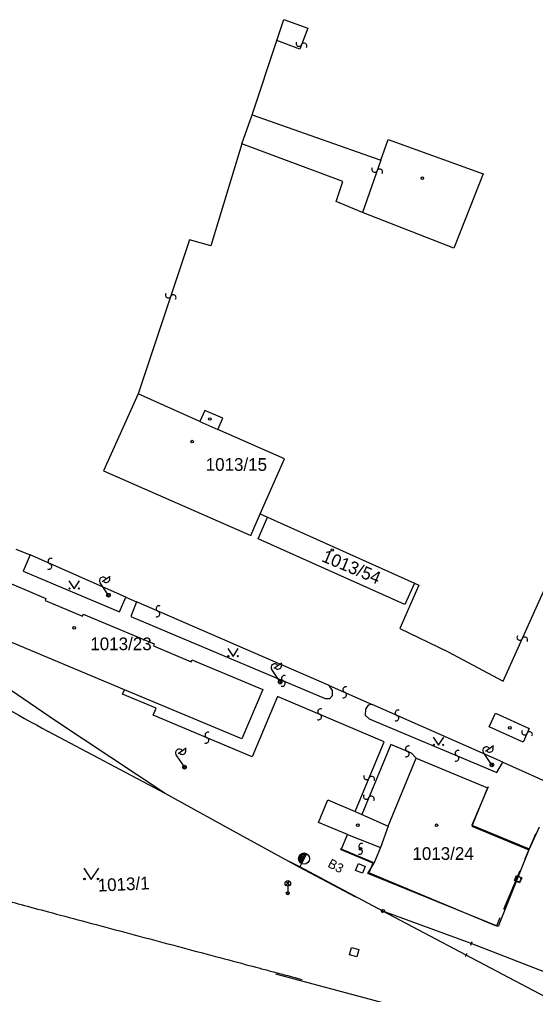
# Model space of a CAD drawing. Extents: x -469926 to -462499, y -1098642 to -1092733.
# Drawn here: x -465191.8 to -465122.7, y -1095080.4 to -1094949.7 of the extents above; entities that cross this region are included whole.
import ezdxf

# ---------------------------------------------------------------- set-up
doc = ezdxf.new("R2010")
doc.units = 0
for name, color, linetype in [('Vrstva 1', 7, 'Continuous'), ('Vrstva 13', 7, 'Continuous'), ('Vrstva 16', 7, 'Continuous'), ('Vrstva 25', 7, 'Continuous'), ('Vrstva 29', 7, 'Continuous'), ('Vrstva 34', 7, 'Continuous'), ('Vrstva 4', 7, 'Continuous'), ('Vrstva 50', 7, 'Continuous'), ('Vrstva 51', 7, 'Continuous'), ('Vrstva 55', 7, 'Continuous'), ('Vrstva 6', 7, 'Continuous'), ('Vrstva 8', 7, 'Continuous'), ('Vrstva 9', 7, 'Continuous')]:
    doc.layers.add(name, color=color, linetype=linetype)

msp = doc.modelspace()

# ---------------------------------------------------------------- linework, layer by layer
at = {"layer": 'Vrstva 1'}
for p, q in [((-465162.04, -1094966.34), (-465160.68, -1094962.45)), ((-465160.68, -1094962.45), (-465143.41, -1094968.52)), ((-465148.53, -1094971.37), (-465162.04, -1094966.34)), ((-465143.41, -1094968.52), (-465142.42, -1094965.73)), ((-465142.42, -1094965.73), (-465129.72, -1094970.34)), ((-465129.72, -1094970.34), (-465130.88, -1094973.28)), ((-465149.4, -1094974.04), (-465148.53, -1094971.37)), ((-465145.9, -1094975.52), (-465149.4, -1094974.04)), ((-465133.64, -1094980.29), (-465145.9, -1094975.52)), ((-465132.8, -1094978.15), (-465133.64, -1094980.29)), ((-465175.95, -1094999.86), (-465180.58, -1095010.18)), ((-465167.67, -1095003.53), (-465175.95, -1094999.86)), ((-465167.02, -1095002.07), (-465167.67, -1095003.53)), ((-465164.6, -1095003.1), (-465167.02, -1095002.07)), ((-465165.27, -1095004.6), (-465164.6, -1095003.1)), ((-465156.35, -1095008.56), (-465165.27, -1095004.6)), ((-465159.57, -1095015.93), (-465156.35, -1095008.56)), ((-465180.58, -1095010.18), (-465160.83, -1095018.82)), ((-465160.83, -1095018.82), (-465159.57, -1095015.93)), ((-465159.87, -1095019.29), (-465158.6, -1095016.37)), ((-465158.6, -1095016.37), (-465138.89, -1095025.2)), ((-465140.19, -1095028.1), (-465159.87, -1095019.29)), ((-465197.81, -1095023.26), (-465188.31, -1095027.26)), ((-465138.89, -1095025.2), (-465140.19, -1095028.1)), ((-465177.79, -1095039.5), (-465205.79, -1095027.77)), ((-465188.31, -1095027.26), (-465188.41, -1095027.52)), ((-465188.41, -1095027.52), (-465183.4, -1095029.63)), ((-465183.4, -1095029.63), (-465183.29, -1095029.37)), ((-465183.29, -1095029.37), (-465173.79, -1095033.36)), ((-465173.79, -1095033.36), (-465173.9, -1095033.62)), ((-465173.9, -1095033.62), (-465168.85, -1095035.75)), ((-465168.85, -1095035.75), (-465168.74, -1095035.49)), ((-465168.74, -1095035.49), (-465159.23, -1095039.49)), ((-465162.07, -1095046.09), (-465177.79, -1095039.5)), ((-465159.23, -1095039.49), (-465162.07, -1095046.09)), ((-465142.46, -1095057.8), (-465138.67, -1095048.67)), ((-465138.67, -1095048.67), (-465129.11, -1095052.64)), ((-465129.11, -1095052.64), (-465131.25, -1095057.8)), ((-465129.11, -1095052.64), (-465131.25, -1095057.8)), ((-465151.78, -1095057.28), (-465150.53, -1095054.28)), ((-465150.53, -1095054.28), (-465146.85, -1095055.84)), ((-465146.85, -1095055.84), (-465145.96, -1095056.21)), ((-465145.96, -1095056.21), (-465142.46, -1095057.8)), ((-465147.88, -1095058.91), (-465151.78, -1095057.28)), ((-465131.25, -1095057.8), (-465123.6, -1095060.98)), ((-465131.25, -1095057.8), (-465123.6, -1095060.98)), ((-465148.74, -1095060.98), (-465147.88, -1095058.91)), ((-465148.74, -1095060.98), (-465147.88, -1095058.91)), ((-465144.38, -1095062.79), (-465148.74, -1095060.98)), ((-465144.38, -1095062.79), (-465148.74, -1095060.98)), ((-465123.6, -1095060.98), (-465127.68, -1095071.25)), ((-465123.6, -1095060.98), (-465127.68, -1095071.25)), ((-465145.15, -1095064.13), (-465144.38, -1095062.79)), ((-465145.15, -1095064.13), (-465144.38, -1095062.79)), ((-465127.68, -1095071.25), (-465145.15, -1095064.13)), ((-465127.68, -1095071.25), (-465145.15, -1095064.13))]:
    msp.add_line(p, q, dxfattribs=at)
at = {"layer": 'Vrstva 13'}
for p, q in [((-465122.72, -1095058.86), (-465123.55, -1095060.85)), ((-465122.72, -1095058.86), (-465123.55, -1095060.85)), ((-465122.73, -1095058.88), (-465122.74, -1095058.9)), ((-465122.73, -1095058.88), (-465122.74, -1095058.9))]:
    msp.add_line(p, q, dxfattribs=at)
at = {"layer": 'Vrstva 16'}
for points in [[(-465146.43, -1095062.8), (-465145.51, -1095063.19), (-465145.89, -1095064.11), (-465146.82, -1095063.72), (-465146.43, -1095062.8)], [(-465146.43, -1095062.8), (-465145.51, -1095063.19), (-465145.89, -1095064.11), (-465146.82, -1095063.72), (-465146.43, -1095062.8)], [(-465147.34, -1095074.07), (-465146.38, -1095074.32), (-465146.64, -1095075.29), (-465147.6, -1095075.03), (-465147.34, -1095074.07)], [(-465147.34, -1095074.07), (-465146.38, -1095074.32), (-465146.64, -1095075.29), (-465147.6, -1095075.03), (-465147.34, -1095074.07)]]:
    msp.add_lwpolyline(points, dxfattribs=at)
at = {"layer": 'Vrstva 25'}
for centre in [(-465137.86, -1094970.93), (-465168.7, -1095006.24), (-465149.93, -1095020.77), (-465184.52, -1095031.21), (-465135.95, -1095057.67), (-465135.95, -1095057.67)]:
    msp.add_circle(centre, 0.175, dxfattribs=at)
at = {"layer": 'Vrstva 29'}
for p, q in [((-465185.21, -1095024.92), (-465184.51, -1095025.97)), ((-465184.51, -1095025.97), (-465183.81, -1095024.92)), ((-465163.92, -1095033.98), (-465163.22, -1095035.03)), ((-465163.22, -1095035.03), (-465162.52, -1095033.98)), ((-465136.39, -1095045.88), (-465135.69, -1095046.93)), ((-465135.69, -1095046.93), (-465134.99, -1095045.88)), ((-465183.22, -1095063.42), (-465182.22, -1095064.92)), ((-465182.22, -1095064.92), (-465181.22, -1095063.42))]:
    msp.add_line(p, q, dxfattribs=at)
for centre, radius in [((-465166.33, -1095003.21), 0.175), ((-465185.14, -1095025.94), 0.0783), ((-465183.88, -1095025.94), 0.0783), ((-465163.85, -1095035), 0.0783), ((-465162.59, -1095035), 0.0783), ((-465126.14, -1095044.61), 0.175), ((-465126.14, -1095044.61), 0.175), ((-465136.32, -1095046.9), 0.0783), ((-465135.06, -1095046.9), 0.0783), ((-465146.5, -1095057.66), 0.175), ((-465146.13, -1095060.84), 0.175), ((-465146.13, -1095060.84), 0.175), ((-465183.12, -1095064.87), 0.112), ((-465181.32, -1095064.87), 0.112)]:
    msp.add_circle(centre, radius, dxfattribs=at)
at = {"layer": 'Vrstva 34'}
for p, q in [((-465125.53, -1095065.09), (-465125.24, -1095064.41)), ((-465125.53, -1095065.09), (-465125.24, -1095064.41)), ((-465125.24, -1095064.41), (-465124.55, -1095064.7)), ((-465125.24, -1095064.41), (-465124.55, -1095064.7)), ((-465124.55, -1095064.7), (-465124.84, -1095065.39)), ((-465124.55, -1095064.7), (-465124.84, -1095065.39)), ((-465124.84, -1095065.39), (-465125.53, -1095065.09)), ((-465124.84, -1095065.39), (-465125.53, -1095065.09))]:
    msp.add_line(p, q, dxfattribs=at)
msp.add_circle((-465125.04, -1095064.9), 0.375, dxfattribs=at)
msp.add_circle((-465125.04, -1095064.9), 0.375, dxfattribs=at)
at = {"layer": 'Vrstva 4'}
for p, q in [((-465157.38, -1094952.46), (-465156.42, -1094949.66)), ((-465156.42, -1094949.66), (-465153.21, -1094950.81)), ((-465153.21, -1094950.81), (-465154.28, -1094953.64)), ((-465160.68, -1094962.45), (-465157.38, -1094952.46)), ((-465154.28, -1094953.64), (-465157.38, -1094952.46)), ((-465162.04, -1094966.34), (-465166.19, -1094980.01)), ((-465143.41, -1094968.52), (-465145.9, -1094975.52)), ((-465130.88, -1094973.28), (-465132.8, -1094978.15)), ((-465169.04, -1094979.18), (-465175.95, -1094999.86)), ((-465166.19, -1094980.01), (-465169.04, -1094979.18)), ((-465167.67, -1095003.53), (-465165.27, -1095004.6)), ((-465159.57, -1095015.93), (-465158.6, -1095016.37)), ((-465192.32, -1095020.64), (-465190.43, -1095021.44)), ((-465190.43, -1095021.44), (-465191.36, -1095023.62)), ((-465177.61, -1095027.1), (-465190.43, -1095021.44)), ((-465191.36, -1095023.62), (-465178.44, -1095029.05)), ((-465138.32, -1095025.5), (-465140.86, -1095031.31)), ((-465138.89, -1095025.2), (-465138.32, -1095025.5)), ((-465127.03, -1095038.34), (-465121.21, -1095025.44)), ((-465178.44, -1095029.05), (-465177.61, -1095027.1)), ((-465177.61, -1095027.1), (-465176.17, -1095027.74)), ((-465176.17, -1095027.74), (-465176.94, -1095029.68)), ((-465150.35, -1095038.92), (-465176.17, -1095027.74)), ((-465176.94, -1095029.68), (-465150.87, -1095040.69)), ((-465140.86, -1095031.31), (-465134.51, -1095034.36)), ((-465134.51, -1095034.36), (-465127.03, -1095038.34)), ((-465178.05, -1095040.1), (-465177.79, -1095039.5)), ((-465149.88, -1095039.6), (-465150.35, -1095038.92)), ((-465150.35, -1095038.92), (-465144.57, -1095041.49)), ((-465149.89, -1095040.28), (-465149.88, -1095039.6)), ((-465173.55, -1095041.98), (-465178.05, -1095040.1)), ((-465157.25, -1095040.41), (-465160.66, -1095048.49)), ((-465142.97, -1095046.47), (-465157.25, -1095040.41)), ((-465150.87, -1095040.69), (-465150.26, -1095040.67)), ((-465150.26, -1095040.67), (-465149.89, -1095040.28)), ((-465173.94, -1095042.9), (-465173.55, -1095041.98)), ((-465145.49, -1095042.12), (-465145.51, -1095042.91)), ((-465145.1, -1095041.59), (-465145.49, -1095042.12)), ((-465144.57, -1095041.49), (-465145.1, -1095041.59)), ((-465127.07, -1095049.21), (-465144.57, -1095041.49)), ((-465128.9, -1095044.47), (-465128.06, -1095042.64)), ((-465128.06, -1095042.64), (-465123.55, -1095044.7)), ((-465160.66, -1095048.49), (-465173.94, -1095042.9)), ((-465145.51, -1095042.91), (-465144.97, -1095043.39)), ((-465144.97, -1095043.39), (-465127.88, -1095050.6)), ((-465124.37, -1095046.54), (-465128.9, -1095044.47)), ((-465123.55, -1095044.7), (-465124.37, -1095046.54)), ((-465123.55, -1095044.7), (-465124.37, -1095046.54)), ((-465146.85, -1095055.84), (-465142.97, -1095046.47)), ((-465142.1, -1095046.85), (-465145.96, -1095056.21)), ((-465139.31, -1095047.99), (-465142.1, -1095046.85)), ((-465138.67, -1095048.67), (-465139.31, -1095047.99)), ((-465127.88, -1095050.6), (-465127.07, -1095049.21)), ((-465127.88, -1095050.6), (-465127.07, -1095049.21)), ((-465127.07, -1095049.21), (-465119.72, -1095052.52)), ((-465127.07, -1095049.21), (-465119.72, -1095052.52)), ((-465142.46, -1095057.8), (-465143.49, -1095060.64)), ((-465142.46, -1095057.8), (-465143.49, -1095060.64)), ((-465122.2, -1095057.94), (-465123.6, -1095060.98)), ((-465122.2, -1095057.94), (-465123.6, -1095060.98)), ((-465147.88, -1095058.91), (-465143.49, -1095060.64)), ((-465147.88, -1095058.91), (-465143.49, -1095060.64)), ((-465143.49, -1095060.64), (-465144.38, -1095062.79)), ((-465143.49, -1095060.64), (-465144.38, -1095062.79))]:
    msp.add_line(p, q, dxfattribs=at)
at = {"layer": 'Vrstva 51'}
for centre, radius, start, end in [((-465154.4, -1094952.89), 0.376, 147.8304, 334.1415), ((-465153.72, -1094953.21), 0.377, 327.1543, 154.8175), ((-465144.25, -1094969.76), 0.376, 147.8304, 334.1415), ((-465143.57, -1094970.08), 0.377, 327.1543, 154.8175), ((-465171.91, -1094986.61), 0.376, 147.8304, 334.1415), ((-465171.24, -1094986.93), 0.377, 327.1543, 154.8175), ((-465187.9, -1095022.97), 0.377, 242.5543, 70.2175), ((-465187.64, -1095022.26), 0.376, 63.2304, 249.5415), ((-465173.16, -1095028.63), 0.376, 63.2304, 249.5415), ((-465173.42, -1095029.34), 0.377, 242.5543, 70.2175), ((-465124.81, -1095032.5), 0.376, 147.8304, 334.1415), ((-465124.13, -1095032.82), 0.377, 327.1543, 154.8175), ((-465156.61, -1095038.67), 0.377, 242.5543, 70.2175), ((-465156.35, -1095037.97), 0.376, 63.2304, 249.5415), ((-465148.4, -1095040.2), 0.377, 242.5543, 70.2175), ((-465148.14, -1095039.49), 0.376, 63.2304, 249.5415), ((-465151.5, -1095042.44), 0.376, 63.2304, 249.5415), ((-465141.13, -1095042.6), 0.376, 63.2304, 249.5415), ((-465151.76, -1095043.15), 0.377, 242.5543, 70.2175), ((-465141.39, -1095043.3), 0.377, 242.5543, 70.2175), ((-465166.6, -1095045.58), 0.376, 63.2304, 249.5415), ((-465124.17, -1095045.17), 0.376, 147.8304, 334.1415), ((-465124.17, -1095045.17), 0.376, 147.8304, 334.1415), ((-465123.49, -1095045.5), 0.377, 327.1543, 154.8175), ((-465123.49, -1095045.5), 0.377, 327.1543, 154.8175), ((-465166.86, -1095046.29), 0.377, 242.5543, 70.2175), ((-465140, -1095048.11), 0.377, 242.5543, 70.2175), ((-465139.74, -1095047.41), 0.376, 63.2304, 249.5415), ((-465133.08, -1095048), 0.376, 63.2304, 249.5415), ((-465133.34, -1095048.7), 0.377, 242.5543, 70.2175), ((-465145.33, -1095051.18), 0.376, 148.4604, 334.7715), ((-465144.64, -1095051.49), 0.377, 327.7843, 155.4475), ((-465145.38, -1095053.81), 0.376, 148.4604, 334.7715), ((-465144.7, -1095054.13), 0.377, 327.7843, 155.4475), ((-465146.26, -1095061.19), 0.377, 242.5543, 70.2175), ((-465146.26, -1095061.19), 0.377, 242.5543, 70.2175), ((-465146, -1095060.49), 0.376, 63.2304, 249.5415), ((-465146, -1095060.49), 0.376, 63.2304, 249.5415)]:
    msp.add_arc(centre, radius, start, end, dxfattribs=at)
at = {"layer": 'Vrstva 55'}
for p, q in [((-465180.77, -1095024.99), (-465179.7, -1095024.26)), ((-465180.06, -1095026.63), (-465181.05, -1095025.19)), ((-465180.08, -1095027.03), (-465179.99, -1095026.6)), ((-465179.89, -1095027.09), (-465179.81, -1095026.62)), ((-465157.75, -1095036.62), (-465156.68, -1095035.88)), ((-465157.04, -1095038.26), (-465158.04, -1095036.81)), ((-465157.06, -1095038.66), (-465156.98, -1095038.23)), ((-465156.88, -1095038.71), (-465156.79, -1095038.24)), ((-465170.57, -1095048.04), (-465169.49, -1095047.3)), ((-465129.39, -1095047.73), (-465128.32, -1095047)), ((-465169.86, -1095049.68), (-465170.85, -1095048.24)), ((-465128.68, -1095049.37), (-465129.68, -1095047.93)), ((-465169.87, -1095050.08), (-465169.79, -1095049.65)), ((-465169.69, -1095050.13), (-465169.6, -1095049.66)), ((-465128.7, -1095049.77), (-465128.62, -1095049.34)), ((-465128.52, -1095049.83), (-465128.43, -1095049.36))]:
    msp.add_line(p, q, dxfattribs=at)
for points in [[(-465172.32, -1095053.42), (-465187.01, -1095043.69), (-465193.79, -1095039.03), (-465208.68, -1095030.61)], [(-465146.76, -1095067.32), (-465154.35, -1095063.3), (-465163.66, -1095058.2), (-465172.32, -1095053.42), (-465188, -1095045.1)]]:
    msp.add_lwpolyline(points, dxfattribs=at)
for centre in [(-465179.92, -1095026.84), (-465179.92, -1095026.84), (-465156.9, -1095038.46), (-465156.9, -1095038.46), (-465169.72, -1095049.88), (-465169.72, -1095049.88), (-465128.54, -1095049.58), (-465128.54, -1095049.58)]:
    msp.add_circle(centre, 0.25, dxfattribs=at)
for centre, start, end in [((-465180.23, -1095024.63), 213.8945, 35.2996), ((-465180.64, -1095024.91), 34.597, 214.597), ((-465157.63, -1095036.53), 34.597, 214.597), ((-465157.21, -1095036.25), 213.8945, 35.2996), ((-465170.44, -1095047.95), 34.597, 214.597), ((-465170.03, -1095047.67), 213.8945, 35.2996), ((-465129.27, -1095047.65), 34.597, 214.597), ((-465128.85, -1095047.37), 213.8945, 35.2996)]:
    msp.add_arc(centre, 0.5, start, end, dxfattribs=at)
msp.add_spline([(-465235.71, -1095021.57), (-465213.46, -1095031.57), (-465188, -1095045.1)], degree=3, dxfattribs=at)
msp.add_open_spline([(-465216.51, -1095059.23), (-465213.27, -1095060.52), (-465210.02, -1095061.82), (-465206.77, -1095063.11), (-465200.85, -1095065.46), (-465194.78, -1095067.47), (-465188.62, -1095069.11), (-465178.38, -1095071.84), (-465168.13, -1095074.57), (-465157.89, -1095077.3), (-465156.71, -1095077.61), (-465155.41, -1095077.96), (-465153.98, -1095078.34)], degree=3, dxfattribs=at)
at = {"layer": 'Vrstva 6'}
for p, q in [((-465129.05, -1095052.52), (-465131.21, -1095057.67)), ((-465129.05, -1095052.52), (-465131.21, -1095057.67)), ((-465131.21, -1095057.67), (-465123.55, -1095060.85)), ((-465131.21, -1095057.67), (-465123.55, -1095060.85)), ((-465144.45, -1095062.67), (-465148.81, -1095060.85)), ((-465144.45, -1095062.67), (-465148.81, -1095060.85)), ((-465123.55, -1095060.85), (-465124.12, -1095062.2)), ((-465123.55, -1095060.85), (-465124.12, -1095062.2)), ((-465154.29, -1095063.26), (-465155.69, -1095062.52)), ((-465143.14, -1095069.17), (-465154.29, -1095063.26)), ((-465144.45, -1095062.67), (-465145.03, -1095064.05)), ((-465144.45, -1095062.67), (-465145.03, -1095064.05)), ((-465127.94, -1095071.21), (-465145.03, -1095064.05)), ((-465127.94, -1095071.21), (-465145.03, -1095064.05)), ((-465124.78, -1095063.76), (-465126.99, -1095068.96)), ((-465124.78, -1095063.76), (-465126.99, -1095068.96)), ((-465156.14, -1095065.18), (-465155.64, -1095065.73)), ((-465156.13, -1095065.74), (-465155.64, -1095065.18)), ((-465155.89, -1095065.83), (-465155.89, -1095066.58)), ((-465156.08, -1095066.82), (-465155.85, -1095066.59)), ((-465155.95, -1095066.97), (-465155.7, -1095066.72)), ((-465132, -1095075.07), (-465143.14, -1095069.17)), ((-465131.32, -1095073.54), (-465143.14, -1095069.17)), ((-465132, -1095075.07), (-465143.14, -1095069.17)), ((-465131.32, -1095073.54), (-465143.14, -1095069.17)), ((-465127.47, -1095070.1), (-465127.94, -1095071.21)), ((-465127.47, -1095070.1), (-465127.94, -1095071.21)), ((-465110.67, -1095081.53), (-465131.32, -1095073.54)), ((-465110.67, -1095081.53), (-465131.32, -1095073.54)), ((-465112.33, -1095085.51), (-465132, -1095075.07)), ((-465112.33, -1095085.51), (-465132, -1095075.07)), ((-465135.31, -1095083.55), (-465157.5, -1095077.62)), ((-465135.31, -1095083.55), (-465157.5, -1095077.62))]:
    msp.add_line(p, q, dxfattribs=at)
for centre, radius in [((-465155.89, -1095065.46), 0.374), ((-465155.89, -1095066.78), 0.2), ((-465155.89, -1095066.78), 0.2)]:
    msp.add_circle(centre, radius, dxfattribs=at)
at = {"layer": 'Vrstva 8'}
for p, q in [((-465154.1, -1095062.77), (-465154.38, -1095061.87)), ((-465153.95, -1095062.62), (-465154.25, -1095061.66)), ((-465153.83, -1095062.38), (-465154.09, -1095061.53)), ((-465154.05, -1095062.8), (-465153.37, -1095061.51)), ((-465153.37, -1095061.51), (-465154.05, -1095062.8)), ((-465153.7, -1095062.15), (-465153.92, -1095061.46)), ((-465153.58, -1095061.91), (-465153.73, -1095061.43)), ((-465153.46, -1095061.68), (-465153.53, -1095061.45)), ((-465154.05, -1095062.81), (-465154.29, -1095063.26)), ((-465143.14, -1095069.17), (-465154.29, -1095063.26)), ((-465154.05, -1095062.8), (-465154.05, -1095062.8)), ((-465132, -1095075.07), (-465143.14, -1095069.17)), ((-465131.32, -1095073.54), (-465143.14, -1095069.17)), ((-465132, -1095075.07), (-465143.14, -1095069.17)), ((-465131.32, -1095073.54), (-465143.14, -1095069.17)), ((-465131.23, -1095073.31), (-465131.4, -1095073.78)), ((-465131.23, -1095073.31), (-465131.4, -1095073.78)), ((-465131.88, -1095074.85), (-465132.11, -1095075.29)), ((-465131.88, -1095074.85), (-465132.11, -1095075.29))]:
    msp.add_line(p, q, dxfattribs=at)
for centre, radius in [((-465153.71, -1095062.15), 0.731), ((-465143.14, -1095069.17), 0.2), ((-465143.14, -1095069.17), 0.2)]:
    msp.add_circle(centre, radius, dxfattribs=at)
msp.add_arc((-465153.71, -1095062.16), 0.732, 62.1685, 242.1293, dxfattribs=at)

# ---------------------------------------------------------------- texts
at = {"layer": 'Vrstva 50'}
for s, p in [('1013/15', (-465166.89, -1095010.16)), ('1013/23', (-465182.35, -1095034.2)), ('1013/24', (-465139.19, -1095062.31))]:
    msp.add_text(s, height=1.7, dxfattribs=at).set_placement(p)
for s, rotation, p in [('1013/54', 337.419, (-465151.47, -1095022.25)), ('1013/1', 2.637, (-465181.32, -1095066.57))]:
    msp.add_text(s, height=1.7, rotation=rotation, dxfattribs=at).set_placement(p)
at = {"layer": 'Vrstva 9'}
msp.add_text('B3', height=1.25, rotation=332.0912, dxfattribs=at).set_placement((-465150.65, -1095063.19))
msp.add_text('B3', height=1.25, rotation=332.0912, dxfattribs=at).set_placement((-465150.65, -1095063.19))

doc.saveas('drawing.dxf')
